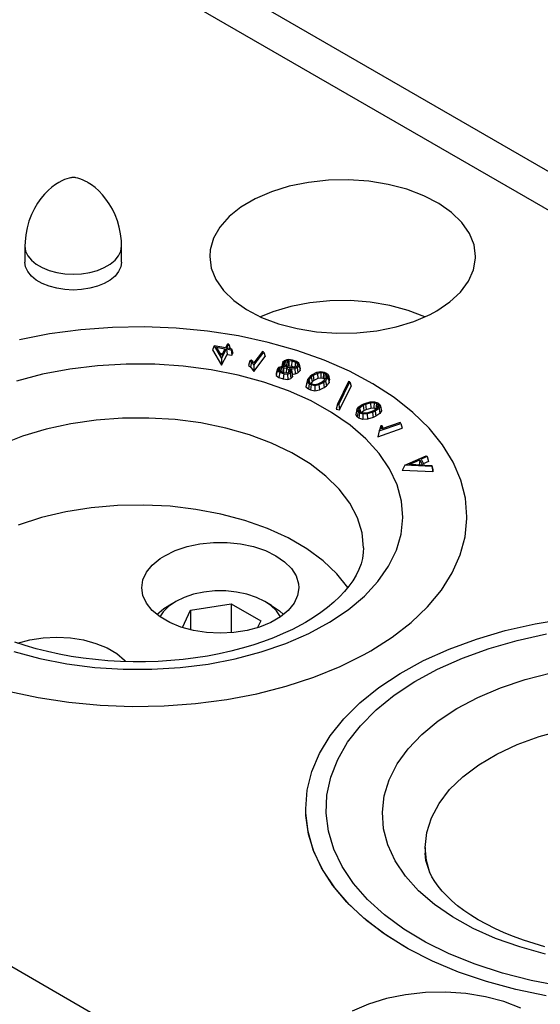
# Model space of a CAD drawing. Header units: inches. Extents: x 3 to 351, y 4 to 271.
# Tile 486 of 530: x 208.33 to 209.68, y 251.62 to 254.16. Entities that reach past the tile are written whole.
import ezdxf

# ---------------------------------------------------------------- set-up
doc = ezdxf.new("R2010")
doc.units = ezdxf.units.IN
doc.header["$LTSCALE"] = 0.5
doc.header["$MEASUREMENT"] = 0
doc.layers.add('DSS', color=7, linetype='Continuous')

msp = doc.modelspace()

# ---------------------------------------------------------------- linework, layer by layer
at = {"layer": 'DSS', "color": 9, "linetype": 'Continuous'}
for p, q in [((211.5549, 252.6991), (206.888, 255.3935)), ((209.0801, 251.2702), (204.4132, 253.9647)), ((208.4405, 253.7466), (208.4326, 253.7424)), ((208.4476, 253.7499), (208.4405, 253.7466)), ((208.4539, 253.7522), (208.4476, 253.7499)), ((208.4597, 253.7539), (208.4539, 253.7522)), ((208.4635, 253.7546), (208.4597, 253.7539)), ((208.4652, 253.7549), (208.4635, 253.7546)), ((208.4663, 253.7551), (208.4652, 253.7549)), ((208.4671, 253.7551), (208.4663, 253.7551)), ((208.4677, 253.7552), (208.4671, 253.7551)), ((208.4682, 253.7552), (208.4677, 253.7552)), ((208.4686, 253.7552), (208.4682, 253.7552)), ((208.4689, 253.7552), (208.4686, 253.7552)), ((208.4693, 253.7553), (208.4689, 253.7552)), ((208.4696, 253.7553), (208.4693, 253.7553)), ((208.4699, 253.7553), (208.4696, 253.7553)), ((208.4702, 253.7553), (208.4699, 253.7553)), ((208.4705, 253.7553), (208.4702, 253.7553)), ((208.4708, 253.7553), (208.4705, 253.7553)), ((208.4711, 253.7553), (208.4708, 253.7553)), ((208.4715, 253.7552), (208.4711, 253.7553)), ((208.4719, 253.7552), (208.4715, 253.7552)), ((208.4723, 253.7552), (208.4719, 253.7552)), ((208.4728, 253.7552), (208.4723, 253.7552)), ((208.4735, 253.7551), (208.4728, 253.7552)), ((208.4748, 253.755), (208.4735, 253.7551)), ((208.4773, 253.7546), (208.4748, 253.755)), ((208.4821, 253.7535), (208.4773, 253.7546)), ((208.4875, 253.7518), (208.4821, 253.7535)), ((208.4937, 253.7494), (208.4875, 253.7518)), ((208.5009, 253.7461), (208.4937, 253.7494)), ((208.4055, 253.7218), (208.396, 253.7122)), ((208.4149, 253.73), (208.4055, 253.7218)), ((208.424, 253.7369), (208.4149, 253.73)), ((208.4326, 253.7424), (208.424, 253.7369)), ((208.5068, 253.7429), (208.5009, 253.7461)), ((208.5088, 253.7417), (208.5068, 253.7429)), ((208.5175, 253.7361), (208.5088, 253.7417)), ((208.5267, 253.7291), (208.5175, 253.7361)), ((208.5361, 253.7207), (208.5267, 253.7291)), ((208.3867, 253.7012), (208.378, 253.6889)), ((208.396, 253.7122), (208.3867, 253.7012)), ((208.5456, 253.7109), (208.5361, 253.7207)), ((208.5547, 253.6997), (208.5456, 253.7109)), ((208.5634, 253.6873), (208.5547, 253.6997)), ((208.37, 253.6756), (208.3621, 253.6595)), ((208.378, 253.6889), (208.37, 253.6756)), ((208.5714, 253.6736), (208.5634, 253.6873)), ((208.5785, 253.6589), (208.5714, 253.6736)), ((208.3621, 253.6595), (208.3557, 253.6425)), ((208.5845, 253.6432), (208.5785, 253.6589)), ((208.3507, 253.625), (208.3473, 253.607)), ((208.3557, 253.6425), (208.3507, 253.625)), ((208.5892, 253.6268), (208.5845, 253.6432)), ((208.5927, 253.6096), (208.5892, 253.6268)), ((208.3473, 253.607), (208.3455, 253.5889)), ((208.5947, 253.592), (208.5927, 253.6096)), ((208.3455, 253.5889), (208.3452, 253.5774)), ((208.3452, 253.5774), (208.3452, 253.5366)), ((208.5952, 253.5774), (208.5947, 253.592)), ((208.5952, 253.5366), (208.5952, 253.5774)), ((208.5714, 253.3675), (208.4896, 253.3615)), ((208.6538, 253.369), (208.5714, 253.3675)), ((208.736, 253.3658), (208.6538, 253.369)), ((208.8174, 253.358), (208.736, 253.3658)), ((208.4092, 253.3509), (208.331, 253.3359)), ((208.4896, 253.3615), (208.4092, 253.3509)), ((208.897, 253.3457), (208.8174, 253.358)), ((208.9742, 253.3291), (208.897, 253.3457)), ((208.8345, 253.3198), (208.8304, 253.3098)), ((208.8345, 253.3198), (208.8536, 253.2874)), ((208.8636, 253.3147), (208.8345, 253.3198)), ((208.8407, 253.3163), (208.8625, 253.3125)), ((208.8533, 253.2949), (208.8407, 253.3163)), ((208.8688, 253.3247), (208.8636, 253.3147)), ((208.8674, 253.3141), (208.8726, 253.324)), ((208.8792, 253.312), (208.8674, 253.3141)), ((208.8726, 253.324), (208.8688, 253.3247)), ((208.8726, 253.324), (208.8759, 253.3128)), ((209.0483, 253.3082), (208.9742, 253.3291)), ((208.8304, 253.3098), (208.8537, 253.2702)), ((208.8498, 253.3009), (208.8559, 253.2998)), ((208.8625, 253.3125), (208.8533, 253.2949)), ((208.8536, 253.2874), (208.8663, 253.3119)), ((208.8537, 253.2702), (208.868, 253.2977)), ((208.8663, 253.3119), (208.868, 253.2977)), ((208.8663, 253.3119), (208.8781, 253.3098)), ((208.868, 253.2977), (208.8798, 253.2957)), ((208.8758, 253.3126), (208.8759, 253.3128)), ((208.8781, 253.3098), (208.8792, 253.312)), ((208.8781, 253.3098), (208.8798, 253.2957)), ((208.8792, 253.312), (208.8825, 253.3008)), ((208.8798, 253.2957), (208.8825, 253.3008)), ((208.9368, 253.2536), (208.9666, 253.2926)), ((208.937, 253.2699), (208.9631, 253.3041)), ((208.9595, 253.305), (208.9372, 253.2759)), ((208.9631, 253.3041), (208.9595, 253.305)), ((208.9631, 253.3041), (208.9666, 253.2926)), ((209.1185, 253.2832), (209.0483, 253.3082)), ((208.5333, 253.2687), (208.461, 253.2599)), ((208.6069, 253.273), (208.5333, 253.2687)), ((208.6809, 253.2726), (208.6069, 253.273)), ((208.7544, 253.2677), (208.6809, 253.2726)), ((208.8265, 253.2581), (208.7544, 253.2677)), ((208.8536, 253.2874), (208.8537, 253.2702)), ((208.9271, 253.2815), (208.9234, 253.2694)), ((208.9234, 253.2694), (208.9287, 253.2658)), ((208.9302, 253.2829), (208.9271, 253.2815)), ((208.9271, 253.2815), (208.931, 253.2788)), ((208.931, 253.2788), (208.9287, 253.2658)), ((208.9287, 253.2658), (208.9368, 253.2536)), ((208.9345, 253.28), (208.9302, 253.2829)), ((208.931, 253.2788), (208.937, 253.2699)), ((208.9372, 253.2759), (208.9345, 253.28)), ((208.937, 253.2699), (208.9368, 253.2536)), ((209.0012, 253.2638), (208.9978, 253.2605)), ((209.0075, 253.2661), (209.0012, 253.2638)), ((209.0041, 253.2622), (209.0086, 253.2638)), ((209.0148, 253.2659), (209.0075, 253.2661)), ((209.0086, 253.2638), (209.0141, 253.2636)), ((209.0086, 253.2638), (209.0091, 253.2525)), ((209.0115, 253.277), (209.0091, 253.2661)), ((209.0109, 253.2728), (209.0095, 253.2661)), ((209.0115, 253.277), (209.0109, 253.2728)), ((209.0109, 253.2728), (209.0131, 253.2679)), ((209.0164, 253.2817), (209.0115, 253.277)), ((209.0131, 253.2679), (209.0127, 253.266)), ((209.0131, 253.2679), (209.0165, 253.2656)), ((209.0141, 253.2636), (209.0136, 253.251)), ((209.0141, 253.2636), (209.0218, 253.2623)), ((209.0165, 253.2656), (209.0148, 253.2659)), ((209.0149, 253.273), (209.0153, 253.2763)), ((209.0167, 253.2689), (209.0149, 253.273)), ((209.0153, 253.2763), (209.0193, 253.2801)), ((209.0153, 253.2763), (209.0169, 253.2688)), ((209.0224, 253.2839), (209.0164, 253.2817)), ((209.0222, 253.2652), (209.0167, 253.2689)), ((209.0193, 253.2801), (209.0239, 253.2818)), ((209.0193, 253.2801), (209.0212, 253.2667)), ((209.0207, 253.2662), (209.0212, 253.2667)), ((209.0212, 253.2667), (209.025, 253.2681)), ((209.0239, 253.2643), (209.0222, 253.2652)), ((209.0271, 253.2846), (209.0224, 253.2839)), ((209.0239, 253.2818), (209.0271, 253.2822)), ((209.0239, 253.2818), (209.025, 253.2681)), ((209.0262, 253.2639), (209.0239, 253.2643)), ((209.025, 253.2681), (209.0271, 253.2684)), ((209.0345, 253.2628), (209.0262, 253.2639)), ((209.0367, 253.2834), (209.0271, 253.2846)), ((209.0271, 253.2822), (209.0352, 253.2812)), ((209.0271, 253.2822), (209.0271, 253.2684)), ((209.0271, 253.2684), (209.0342, 253.2675)), ((209.0352, 253.2812), (209.0342, 253.2675)), ((209.0342, 253.2675), (209.0427, 253.2646)), ((209.0415, 253.2639), (209.0345, 253.2628)), ((209.0352, 253.2812), (209.0444, 253.278)), ((209.047, 253.2798), (209.0367, 253.2834)), ((209.0463, 253.2656), (209.0415, 253.2639)), ((209.0444, 253.278), (209.0427, 253.2646)), ((209.0427, 253.2646), (209.043, 253.2644)), ((209.0431, 253.2617), (209.0492, 253.264)), ((209.0444, 253.278), (209.0498, 253.2744)), ((209.0502, 253.2694), (209.0463, 253.2656)), ((209.0534, 253.2755), (209.047, 253.2798)), ((209.0498, 253.2744), (209.0486, 253.2678)), ((209.0492, 253.264), (209.0541, 253.2687)), ((209.0492, 253.264), (209.0512, 253.2506)), ((209.0498, 253.2744), (209.0506, 253.2726)), ((209.0506, 253.2726), (209.0498, 253.269)), ((209.0506, 253.2726), (209.0502, 253.2694)), ((209.0546, 253.2728), (209.0534, 253.2755)), ((209.0541, 253.2687), (209.0546, 253.2728)), ((209.0541, 253.2687), (209.0567, 253.256)), ((209.0546, 253.2728), (209.0572, 253.2607)), ((209.1841, 253.2544), (209.1185, 253.2832)), ((208.3907, 253.2467), (208.3233, 253.2291)), ((208.461, 253.2599), (208.3907, 253.2467)), ((208.8964, 253.2442), (208.8265, 253.2581)), ((208.9633, 253.226), (208.8964, 253.2442)), ((208.9972, 253.2561), (208.9945, 253.2434)), ((208.9952, 253.2488), (208.9945, 253.2434)), ((208.9945, 253.2434), (209.0021, 253.2382)), ((208.9978, 253.2605), (208.9952, 253.2488)), ((208.9978, 253.2605), (208.9972, 253.2561)), ((208.9972, 253.2561), (209.0039, 253.2517)), ((209.0013, 253.2569), (209.0016, 253.2598)), ((209.0064, 253.2534), (209.0013, 253.2569)), ((209.0016, 253.2598), (209.0041, 253.2622)), ((209.0016, 253.2598), (209.0024, 253.2562)), ((209.0039, 253.2517), (209.0021, 253.2382)), ((209.0021, 253.2382), (209.0132, 253.2344)), ((209.0039, 253.2517), (209.0142, 253.2481)), ((209.0041, 253.2622), (209.0053, 253.2542)), ((209.0157, 253.2503), (209.0064, 253.2534)), ((209.0142, 253.2481), (209.0132, 253.2344)), ((209.0142, 253.2481), (209.0242, 253.2469)), ((209.0234, 253.2493), (209.0157, 253.2503)), ((209.0218, 253.2623), (209.0205, 253.2496)), ((209.0218, 253.2623), (209.0276, 253.2589)), ((209.0278, 253.2509), (209.0234, 253.2493)), ((209.0242, 253.2469), (209.0307, 253.2492)), ((209.0242, 253.2469), (209.0246, 253.233)), ((209.0276, 253.2589), (209.0262, 253.2503)), ((209.0276, 253.2589), (209.0306, 253.2563)), ((209.0302, 253.2532), (209.0278, 253.2509)), ((209.0293, 253.2611), (209.0346, 253.2605)), ((209.0307, 253.2604), (209.0293, 253.2611)), ((209.0306, 253.2563), (209.0299, 253.2529)), ((209.0306, 253.2563), (209.0302, 253.2532)), ((209.0346, 253.2569), (209.0307, 253.2604)), ((209.0307, 253.2492), (209.034, 253.2525)), ((209.0307, 253.2492), (209.0326, 253.2359)), ((209.0326, 253.2359), (209.0366, 253.2398)), ((209.034, 253.2525), (209.0346, 253.2569)), ((209.034, 253.2525), (209.0366, 253.2398)), ((209.0346, 253.2605), (209.0431, 253.2617)), ((209.0346, 253.2605), (209.0346, 253.2569)), ((209.0346, 253.2569), (209.0373, 253.245)), ((209.0366, 253.2398), (209.0373, 253.245)), ((209.0369, 253.247), (209.0442, 253.2481)), ((209.0431, 253.2617), (209.0442, 253.2481)), ((209.0442, 253.2481), (209.0512, 253.2506)), ((209.0512, 253.2506), (209.0567, 253.256)), ((209.0567, 253.256), (209.0572, 253.2607)), ((209.0823, 253.2412), (209.0755, 253.2333)), ((209.0856, 253.24), (209.0793, 253.2327)), ((209.0877, 253.2452), (209.0823, 253.2412)), ((209.0906, 253.2437), (209.0856, 253.24)), ((209.0856, 253.24), (209.0879, 253.2269)), ((209.0992, 253.2509), (209.0877, 253.2452)), ((209.1012, 253.2489), (209.0906, 253.2437)), ((209.0906, 253.2437), (209.0925, 253.2304)), ((209.11, 253.253), (209.0992, 253.2509)), ((209.11, 253.2506), (209.1012, 253.2489)), ((209.1012, 253.2489), (209.1025, 253.2353)), ((209.11, 253.2506), (209.1099, 253.2367)), ((209.1194, 253.2511), (209.11, 253.253)), ((209.1175, 253.2491), (209.11, 253.2506)), ((209.1175, 253.2491), (209.1163, 253.2355)), ((209.1216, 253.2473), (209.1175, 253.2491)), ((209.1191, 253.2309), (209.1254, 253.2381)), ((209.1245, 253.2489), (209.1194, 253.2511)), ((209.1216, 253.2473), (209.1196, 253.234)), ((209.126, 253.2434), (209.1216, 253.2473)), ((209.1224, 253.2297), (209.1292, 253.2375)), ((209.13, 253.244), (209.1245, 253.2489)), ((209.126, 253.2434), (209.1247, 253.2373)), ((209.1254, 253.2381), (209.126, 253.2434)), ((209.1292, 253.2375), (209.13, 253.244)), ((209.1292, 253.2375), (209.1318, 253.2248)), ((209.13, 253.244), (209.1327, 253.2322)), ((209.2447, 253.2221), (209.1841, 253.2544)), ((209.0263, 253.2037), (208.9633, 253.226)), ((209.0132, 253.2344), (209.0246, 253.233)), ((209.0246, 253.233), (209.0326, 253.2359)), ((209.0746, 253.2268), (209.0719, 253.2141)), ((209.0729, 253.2215), (209.0719, 253.2141)), ((209.0719, 253.2141), (209.0783, 253.2087)), ((209.0755, 253.2333), (209.0729, 253.2215)), ((209.0755, 253.2333), (209.0746, 253.2268)), ((209.0746, 253.2268), (209.0802, 253.222)), ((209.0802, 253.222), (209.0783, 253.2087)), ((209.0793, 253.2327), (209.0787, 253.2274)), ((209.0787, 253.2274), (209.0832, 253.2235)), ((209.0793, 253.2327), (209.0808, 253.2256)), ((209.0802, 253.222), (209.0852, 253.2197)), ((209.0832, 253.2235), (209.0871, 253.2217)), ((209.0852, 253.2197), (209.0839, 253.2061)), ((209.0879, 253.2269), (209.0845, 253.2229)), ((209.0852, 253.2197), (209.0947, 253.2178)), ((209.0871, 253.2217), (209.0947, 253.2202)), ((209.0925, 253.2304), (209.0879, 253.2269)), ((209.1025, 253.2353), (209.0925, 253.2304)), ((209.0947, 253.2202), (209.1035, 253.2219)), ((209.0947, 253.2178), (209.1055, 253.2199)), ((209.0947, 253.2178), (209.0947, 253.2039)), ((209.1099, 253.2367), (209.1025, 253.2353)), ((209.1035, 253.2219), (209.114, 253.2272)), ((209.1055, 253.2199), (209.1169, 253.2256)), ((209.1055, 253.2199), (209.1068, 253.2063)), ((209.1068, 253.2063), (209.1188, 253.2123)), ((209.1163, 253.2355), (209.1099, 253.2367)), ((209.114, 253.2272), (209.1191, 253.2309)), ((209.1196, 253.234), (209.1163, 253.2355)), ((209.1169, 253.2256), (209.1224, 253.2297)), ((209.1169, 253.2256), (209.1188, 253.2123)), ((209.1188, 253.2123), (209.1247, 253.2166)), ((209.1208, 253.2329), (209.1196, 253.234)), ((209.1224, 253.2297), (209.1247, 253.2166)), ((209.1247, 253.2166), (209.1318, 253.2248)), ((209.1318, 253.2248), (209.1327, 253.2322)), ((209.1814, 253.2275), (209.1531, 253.1693)), ((209.1569, 253.1686), (209.1851, 253.2269)), ((209.1588, 253.1545), (209.1884, 253.2157)), ((209.1851, 253.2269), (209.1814, 253.2275)), ((209.1851, 253.2269), (209.1884, 253.2157)), ((209.2995, 253.1866), (209.2447, 253.2221)), ((209.0849, 253.1776), (209.0263, 253.2037)), ((209.0783, 253.2087), (209.0839, 253.2061)), ((209.0839, 253.2061), (209.0947, 253.2039)), ((209.0947, 253.2039), (209.1068, 253.2063)), ((209.3481, 253.1481), (209.2995, 253.1866)), ((209.1382, 253.148), (209.0849, 253.1776)), ((209.1531, 253.1693), (209.1499, 253.1559)), ((209.1531, 253.1693), (209.1569, 253.1686)), ((209.1569, 253.1686), (209.1588, 253.1545)), ((209.2034, 253.1551), (209.207, 253.1614)), ((209.207, 253.1614), (209.2169, 253.168)), ((209.2105, 253.1602), (209.2196, 253.1663)), ((209.2169, 253.168), (209.224, 253.1712)), ((209.2196, 253.1663), (209.2261, 253.1693)), ((209.2196, 253.1663), (209.2214, 253.153)), ((209.224, 253.1712), (209.2375, 253.1751)), ((209.2261, 253.1693), (209.2386, 253.1729)), ((209.2261, 253.1693), (209.2275, 253.1557)), ((209.2375, 253.1751), (209.2488, 253.1756)), ((209.2386, 253.1729), (209.2478, 253.1733)), ((209.2386, 253.1729), (209.2393, 253.1591)), ((209.2478, 253.1733), (209.247, 253.1595)), ((209.2478, 253.1733), (209.2544, 253.1707)), ((209.2488, 253.1756), (209.2572, 253.1724)), ((209.2544, 253.1707), (209.2526, 253.1573)), ((209.2544, 253.1707), (209.2575, 253.1684)), ((209.2575, 253.1684), (209.2556, 253.1578)), ((209.2572, 253.1724), (209.261, 253.1695)), ((209.2603, 253.164), (209.2574, 253.159)), ((209.2575, 253.1684), (209.2603, 253.164)), ((209.2644, 253.164), (209.2609, 253.1578)), ((209.261, 253.1695), (209.2644, 253.164)), ((209.2644, 253.164), (209.2672, 253.1518)), ((209.1857, 253.1153), (209.1382, 253.148)), ((209.1499, 253.1559), (209.1588, 253.1545)), ((209.2034, 253.1551), (209.2006, 253.1429)), ((209.2044, 253.1367), (209.2006, 253.1429)), ((209.2068, 253.1497), (209.2034, 253.1551)), ((209.2068, 253.1497), (209.2044, 253.1367)), ((209.2088, 253.1334), (209.2044, 253.1367)), ((209.2106, 253.1468), (209.2068, 253.1497)), ((209.2076, 253.1552), (209.2105, 253.1602)), ((209.2103, 253.1508), (209.2076, 253.1552)), ((209.2106, 253.1468), (209.2088, 253.1334)), ((209.2134, 253.1485), (209.2103, 253.1508)), ((209.2105, 253.1602), (209.2125, 253.1491)), ((209.2191, 253.1436), (209.2106, 253.1468)), ((209.2201, 253.1459), (209.2134, 253.1485)), ((209.2143, 253.1481), (209.2214, 253.153)), ((209.2191, 253.1436), (209.2184, 253.1298)), ((209.2303, 253.1441), (209.2191, 253.1436)), ((209.2293, 253.1463), (209.2201, 253.1459)), ((209.2214, 253.153), (209.2275, 253.1557)), ((209.2275, 253.1557), (209.2393, 253.1591)), ((209.2418, 253.1499), (209.2293, 253.1463)), ((209.2439, 253.148), (209.2303, 253.1441)), ((209.2303, 253.1441), (209.231, 253.1303)), ((209.2393, 253.1591), (209.247, 253.1595)), ((209.2482, 253.1528), (209.2418, 253.1499)), ((209.2509, 253.1512), (209.2439, 253.148)), ((209.2439, 253.148), (209.2453, 253.1345)), ((209.2528, 253.1378), (209.2453, 253.1345)), ((209.247, 253.1595), (209.2526, 253.1573)), ((209.2574, 253.159), (209.2482, 253.1528)), ((209.2609, 253.1578), (209.2509, 253.1512)), ((209.2509, 253.1512), (209.2528, 253.1378)), ((209.2526, 253.1573), (209.2537, 253.1565)), ((209.2632, 253.1448), (209.2528, 253.1378)), ((209.2609, 253.1578), (209.2632, 253.1448)), ((209.2672, 253.1518), (209.2632, 253.1448)), ((209.39, 253.1072), (209.3481, 253.1481)), ((209.2268, 253.0798), (209.1857, 253.1153)), ((209.2184, 253.1298), (209.2088, 253.1334)), ((209.231, 253.1303), (209.2184, 253.1298)), ((209.2453, 253.1345), (209.231, 253.1303)), ((209.2614, 253.1004), (209.317, 253.1196)), ((209.2651, 253.1132), (209.2622, 253.1023)), ((209.269, 253.1134), (209.2651, 253.1132)), ((209.2651, 253.1132), (209.2655, 253.1097)), ((209.315, 253.1216), (209.2676, 253.1052)), ((209.2695, 253.1095), (209.269, 253.1134)), ((209.269, 253.1134), (209.2706, 253.1062)), ((209.317, 253.1196), (209.315, 253.1216)), ((209.317, 253.1196), (209.3206, 253.1069)), ((209.2573, 253.085), (209.3206, 253.1069)), ((209.2614, 253.1004), (209.2573, 253.085)), ((209.2655, 253.1097), (209.2614, 253.1004)), ((209.2622, 253.1023), (209.2622, 253.1022)), ((209.2676, 253.1052), (209.2695, 253.1095)), ((209.2695, 253.1095), (209.2702, 253.1061)), ((209.4249, 253.064), (209.39, 253.1072)), ((209.261, 253.0419), (209.2268, 253.0798)), ((209.4524, 253.0191), (209.4249, 253.064)), ((209.288, 253.0021), (209.261, 253.0419)), ((209.3278, 253.0111), (209.3827, 253.0356)), ((209.3851, 253.0338), (209.3692, 253.0267)), ((209.3827, 253.0356), (209.3851, 253.0338)), ((209.3851, 253.0338), (209.3888, 253.0213)), ((209.3278, 253.0111), (209.3207, 252.9977)), ((209.3969, 253.0083), (209.3278, 253.0111)), ((209.3384, 253.013), (209.3659, 253.0253)), ((209.373, 253.0116), (209.3384, 253.013)), ((209.3659, 253.0253), (209.3646, 253.0119)), ((209.3659, 253.0253), (209.373, 253.0116)), ((209.3692, 253.0267), (209.3772, 253.0114)), ((209.3888, 253.0213), (209.3752, 253.0152)), ((209.3772, 253.0114), (209.3972, 253.0106)), ((209.3972, 253.0106), (209.3969, 253.0083)), ((209.3969, 253.0083), (209.3994, 252.9945)), ((209.3972, 253.0106), (209.4, 252.9998)), ((209.4722, 252.9729), (209.4524, 253.0191)), ((209.3073, 252.9609), (209.288, 253.0021)), ((209.3994, 252.9945), (209.3207, 252.9977)), ((209.4, 252.9998), (209.3994, 252.9945)), ((209.3188, 252.9187), (209.3073, 252.9609)), ((209.4841, 252.9259), (209.4722, 252.9729)), ((208.5842, 252.907), (208.5167, 252.9011)), ((208.6524, 252.9084), (208.5842, 252.907)), ((208.7204, 252.9051), (208.6524, 252.9084)), ((209.3224, 252.8761), (209.3188, 252.9187)), ((209.4881, 252.8783), (209.4841, 252.9259)), ((208.4509, 252.8906), (208.3877, 252.8758)), ((208.5167, 252.9011), (208.4509, 252.8906)), ((208.7873, 252.8973), (208.7204, 252.9051)), ((208.8521, 252.885), (208.7873, 252.8973)), ((208.914, 252.8684), (208.8521, 252.885)), ((208.3877, 252.8758), (208.3279, 252.8568)), ((208.9721, 252.8477), (208.914, 252.8684)), ((209.318, 252.8335), (209.3224, 252.8761)), ((209.4833, 252.8263), (209.4881, 252.8738)), ((209.4881, 252.8738), (209.4881, 252.8783)), ((209.0256, 252.8233), (208.9721, 252.8477)), ((209.3057, 252.7914), (209.318, 252.8335)), ((208.7644, 252.8009), (208.7977, 252.8079)), ((208.7977, 252.8079), (208.8325, 252.8114)), ((208.8325, 252.8114), (208.868, 252.8114)), ((208.868, 252.8114), (208.9028, 252.8079)), ((208.9028, 252.8079), (208.9361, 252.8009)), ((209.0738, 252.7954), (209.0256, 252.8233)), ((209.4706, 252.7793), (209.4833, 252.8263)), ((208.7066, 252.7775), (208.7337, 252.7907)), ((208.7337, 252.7907), (208.7644, 252.8009)), ((208.9361, 252.8009), (208.9668, 252.7907)), ((208.9668, 252.7907), (208.9939, 252.7775)), ((209.1161, 252.7644), (209.0738, 252.7954)), ((209.2201, 252.7854), (209.2177, 252.7701)), ((209.2207, 252.7974), (209.2201, 252.7854)), ((209.2855, 252.7503), (209.3057, 252.7914)), ((209.4501, 252.7332), (209.4706, 252.7793)), ((208.6743, 252.7532), (208.6946, 252.77)), ((208.6946, 252.77), (208.7066, 252.7775)), ((208.9939, 252.7775), (209.0166, 252.7619)), ((209.0166, 252.7619), (209.0343, 252.7442)), ((209.1517, 252.7309), (209.1161, 252.7644)), ((209.2141, 252.7565), (209.2086, 252.7416)), ((209.2177, 252.7701), (209.2141, 252.7565)), ((208.6502, 252.715), (208.6594, 252.7347)), ((208.6594, 252.7347), (208.6743, 252.7532)), ((209.0343, 252.7442), (209.0465, 252.725)), ((209.1803, 252.6951), (209.1517, 252.7309)), ((209.2086, 252.7416), (209.2015, 252.7271)), ((209.2578, 252.7107), (209.2855, 252.7503)), ((209.4219, 252.6884), (209.4501, 252.7332)), ((208.6471, 252.6946), (208.6502, 252.715)), ((209.0465, 252.725), (209.0526, 252.7048)), ((209.0526, 252.7048), (209.0534, 252.6946)), ((209.1929, 252.7128), (209.1829, 252.6986)), ((209.2015, 252.7271), (209.1929, 252.7128)), ((209.2228, 252.673), (209.2578, 252.7107)), ((208.6502, 252.6742), (208.6471, 252.6946)), ((209.0534, 252.6946), (209.0503, 252.6742)), ((209.1714, 252.6846), (209.1583, 252.6707)), ((209.1829, 252.6986), (209.1714, 252.6846)), ((209.3864, 252.6455), (209.4219, 252.6884)), ((208.6594, 252.6545), (208.6502, 252.6742)), ((208.6743, 252.636), (208.6594, 252.6545)), ((209.0411, 252.6545), (209.0262, 252.636)), ((209.0503, 252.6742), (209.0411, 252.6545)), ((209.1438, 252.657), (209.1277, 252.6435)), ((209.1583, 252.6707), (209.1438, 252.657)), ((209.181, 252.6378), (209.2228, 252.673)), ((208.6946, 252.6192), (208.6743, 252.636)), ((209.0262, 252.636), (209.0059, 252.6192)), ((209.1102, 252.6304), (209.0912, 252.6175)), ((209.1277, 252.6435), (209.1102, 252.6304)), ((209.1329, 252.6054), (209.181, 252.6378)), ((209.3438, 252.6047), (209.3864, 252.6455)), ((208.7197, 252.6048), (208.6946, 252.6192)), ((208.7487, 252.593), (208.7197, 252.6048)), ((208.9808, 252.6048), (208.9518, 252.593)), ((209.0059, 252.6192), (208.9808, 252.6048)), ((209.0706, 252.605), (209.0593, 252.5987)), ((209.0912, 252.6175), (209.0706, 252.605)), ((209.079, 252.5761), (209.1329, 252.6054)), ((209.2946, 252.5666), (209.3438, 252.6047)), ((209.5869, 252.5837), (209.6647, 252.6014)), ((209.6647, 252.6014), (209.7451, 252.6147)), ((208.7808, 252.5844), (208.7487, 252.593)), ((208.815, 252.5791), (208.7808, 252.5844)), ((208.8502, 252.5773), (208.815, 252.5791)), ((208.8855, 252.5791), (208.8502, 252.5773)), ((208.9197, 252.5844), (208.8855, 252.5791)), ((208.9518, 252.593), (208.9197, 252.5844)), ((209.0131, 252.5759), (208.9881, 252.5654)), ((209.0368, 252.587), (209.0131, 252.5759)), ((209.0199, 252.5504), (209.079, 252.5761)), ((209.0593, 252.5987), (209.0368, 252.587)), ((209.5123, 252.5617), (209.5869, 252.5837)), ((208.3463, 252.545), (208.3188, 252.554)), ((208.3259, 252.5517), (208.3581, 252.5602)), ((208.3581, 252.5602), (208.3924, 252.5653)), ((208.3924, 252.5653), (208.4277, 252.5669)), ((208.4277, 252.5669), (208.4629, 252.565)), ((208.4629, 252.565), (208.497, 252.5595)), ((208.497, 252.5595), (208.529, 252.5507)), ((208.529, 252.5507), (208.5578, 252.5389)), ((208.9619, 252.5556), (208.9347, 252.5465)), ((208.9564, 252.5286), (209.0199, 252.5504)), ((208.9881, 252.5654), (208.9619, 252.5556)), ((209.2392, 252.5313), (209.2946, 252.5666)), ((209.4418, 252.5358), (209.5123, 252.5617)), ((209.545, 252.5376), (209.6177, 252.5584)), ((209.6177, 252.5584), (209.6935, 252.575)), ((208.3164, 252.5296), (208.3835, 252.5116)), ((208.3747, 252.5368), (208.3463, 252.545)), ((208.4039, 252.5294), (208.3747, 252.5368)), ((208.434, 252.5229), (208.4039, 252.5294)), ((208.5578, 252.5389), (208.5827, 252.5243)), ((208.8775, 252.5306), (208.8476, 252.5239)), ((208.9065, 252.5381), (208.8775, 252.5306)), ((208.8892, 252.5108), (208.9564, 252.5286)), ((208.9347, 252.5465), (208.9065, 252.5381)), ((209.2223, 252.5219), (209.2392, 252.5313)), ((209.3758, 252.5061), (209.4418, 252.5358)), ((209.4762, 252.5128), (209.545, 252.5376)), ((208.3835, 252.5116), (208.4535, 252.4979)), ((208.4647, 252.5172), (208.434, 252.5229)), ((208.496, 252.5125), (208.4647, 252.5172)), ((208.5277, 252.5087), (208.496, 252.5125)), ((208.5598, 252.5058), (208.5277, 252.5087)), ((208.5922, 252.504), (208.5598, 252.5058)), ((208.5827, 252.5243), (208.6027, 252.5075)), ((208.6248, 252.5031), (208.5922, 252.504)), ((208.6027, 252.5075), (208.6063, 252.5036)), ((208.6573, 252.5032), (208.6248, 252.5031)), ((208.6898, 252.5042), (208.6573, 252.5032)), ((208.7222, 252.5063), (208.6898, 252.5042)), ((208.7542, 252.5093), (208.7222, 252.5063)), ((208.7859, 252.5133), (208.7542, 252.5093)), ((208.817, 252.5181), (208.7859, 252.5133)), ((208.8476, 252.5239), (208.817, 252.5181)), ((208.819, 252.4973), (208.8892, 252.5108)), ((209.1598, 252.4909), (209.2223, 252.5219)), ((209.3151, 252.4729), (209.3758, 252.5061)), ((209.4121, 252.4842), (209.4762, 252.5128)), ((208.4535, 252.4979), (208.5257, 252.4886)), ((208.5257, 252.4886), (208.5992, 252.4839)), ((208.5992, 252.4839), (208.6732, 252.4837)), ((208.6732, 252.4837), (208.7467, 252.4882)), ((208.7467, 252.4882), (208.819, 252.4973)), ((209.0923, 252.4635), (209.1598, 252.4909)), ((209.3531, 252.4521), (209.4121, 252.4842)), ((209.0206, 252.4401), (209.0923, 252.4635)), ((209.2601, 252.4365), (209.3151, 252.4729)), ((209.2998, 252.4167), (209.3531, 252.4521)), ((208.302, 252.4276), (208.3792, 252.4109)), ((208.9452, 252.4207), (209.0206, 252.4401)), ((209.2114, 252.3973), (209.2601, 252.4365)), ((208.3792, 252.4109), (208.4589, 252.3986)), ((208.4589, 252.3986), (208.5402, 252.3908)), ((208.7866, 252.3951), (208.867, 252.4057)), ((208.867, 252.4057), (208.9452, 252.4207)), ((209.1694, 252.3555), (209.2114, 252.3973)), ((209.2529, 252.3786), (209.2998, 252.4167)), ((208.5402, 252.3908), (208.6225, 252.3877)), ((208.6225, 252.3877), (208.7049, 252.3891)), ((208.7049, 252.3891), (208.7866, 252.3951)), ((209.2127, 252.3379), (209.2529, 252.3786)), ((209.1345, 252.3116), (209.1694, 252.3555)), ((209.1796, 252.2951), (209.2127, 252.3379)), ((209.6746, 252.3096), (209.7354, 252.3262)), ((209.107, 252.266), (209.1345, 252.3116)), ((209.6176, 252.289), (209.6746, 252.3096)), ((209.154, 252.2507), (209.1796, 252.2951)), ((209.5653, 252.2646), (209.6176, 252.289)), ((209.0872, 252.2191), (209.107, 252.266)), ((209.1361, 252.2051), (209.154, 252.2507)), ((209.5183, 252.2368), (209.5653, 252.2646)), ((209.0753, 252.1713), (209.0872, 252.2191)), ((209.4774, 252.206), (209.5183, 252.2368)), ((209.126, 252.1586), (209.1361, 252.2051)), ((209.4431, 252.1726), (209.4774, 252.206)), ((209.0713, 252.1231), (209.0753, 252.1713)), ((209.4159, 252.1371), (209.4431, 252.1726)), ((209.1239, 252.1118), (209.126, 252.1586)), ((209.0714, 252.1128), (209.0713, 252.1231)), ((209.3962, 252.0999), (209.4159, 252.1371)), ((209.0771, 252.0646), (209.0714, 252.1128)), ((209.1299, 252.0651), (209.1239, 252.1118)), ((209.3843, 252.0617), (209.3962, 252.0999)), ((209.0908, 252.0169), (209.0771, 252.0646)), ((209.1437, 252.019), (209.1299, 252.0651)), ((209.3803, 252.023), (209.3843, 252.0617)), ((209.1122, 251.9703), (209.0908, 252.0169)), ((209.1654, 251.9739), (209.1437, 252.019)), ((209.3803, 252.023), (209.3803, 252.0078)), ((209.3832, 251.9895), (209.3803, 252.023)), ((209.382, 251.9892), (209.3803, 252.0081)), ((209.1413, 251.925), (209.1122, 251.9703)), ((209.1946, 251.9302), (209.1654, 251.9739)), ((209.392, 251.9579), (209.382, 251.9892)), ((209.3916, 251.9578), (209.3832, 251.9895)), ((209.3974, 251.9472), (209.392, 251.9579)), ((209.4048, 251.9351), (209.3974, 251.9472)), ((209.1778, 251.8815), (209.1413, 251.925)), ((209.2312, 251.8884), (209.1946, 251.9302)), ((209.4135, 251.9228), (209.4048, 251.9351)), ((209.4238, 251.9103), (209.4135, 251.9228)), ((209.2747, 251.8489), (209.2312, 251.8884)), ((209.4356, 251.8977), (209.4238, 251.9103)), ((209.4489, 251.8851), (209.4356, 251.8977)), ((209.2212, 251.8403), (209.1778, 251.8815)), ((209.4637, 251.8725), (209.4489, 251.8851)), ((209.4801, 251.86), (209.4637, 251.8725)), ((209.2713, 251.8016), (209.2212, 251.8403)), ((209.3247, 251.812), (209.2747, 251.8489)), ((209.498, 251.8478), (209.4801, 251.86)), ((209.5174, 251.8359), (209.498, 251.8478)), ((209.3808, 251.7782), (209.3247, 251.812)), ((209.5382, 251.8243), (209.5174, 251.8359)), ((209.5604, 251.8132), (209.5382, 251.8243)), ((209.5839, 251.8026), (209.5604, 251.8132)), ((209.3275, 251.7659), (209.2713, 251.8016)), ((209.6086, 251.7925), (209.5839, 251.8026)), ((209.6345, 251.7831), (209.6086, 251.7925)), ((209.3361, 251.761), (209.3275, 251.7659)), ((209.3988, 251.729), (209.3361, 251.761)), ((209.4423, 251.7477), (209.3808, 251.7782)), ((209.6615, 251.7744), (209.6345, 251.7831)), ((209.6895, 251.7665), (209.6615, 251.7744)), ((209.5088, 251.7209), (209.4423, 251.7477)), ((209.4665, 251.7006), (209.3988, 251.729)), ((209.5795, 251.698), (209.5088, 251.7209)), ((209.5385, 251.6761), (209.4665, 251.7006)), ((209.6538, 251.6792), (209.5795, 251.698)), ((209.6143, 251.6557), (209.5385, 251.6761)), ((209.7309, 251.6647), (209.6538, 251.6792)), ((209.6931, 251.6395), (209.6143, 251.6557))]:
    msp.add_line(p, q, dxfattribs=at)
at = {"layer": 'DSS', "color": 190, "linetype": 'Continuous'}
for p, q in [((211.5337, 252.6109), (206.8668, 255.3053)), ((209.1297, 253.7482), (209.0782, 253.7427)), ((209.1821, 253.7492), (209.1297, 253.7482)), ((209.2341, 253.7455), (209.1821, 253.7492)), ((209.0287, 253.7327), (208.9825, 253.7185)), ((209.0782, 253.7427), (209.0287, 253.7327)), ((209.2846, 253.7373), (209.2341, 253.7455)), ((209.3323, 253.7248), (209.2846, 253.7373)), ((209.3761, 253.7083), (209.3323, 253.7248)), ((208.9405, 253.7004), (208.9038, 253.6788)), ((208.9825, 253.7185), (208.9405, 253.7004)), ((209.4151, 253.688), (209.3761, 253.7083)), ((208.9038, 253.6788), (208.8732, 253.6542)), ((209.4484, 253.6647), (209.4151, 253.688)), ((208.8732, 253.6542), (208.8494, 253.6273)), ((209.475, 253.6386), (209.4484, 253.6647)), ((208.8494, 253.6273), (208.833, 253.5985)), ((209.4945, 253.6105), (209.475, 253.6386)), ((208.833, 253.5985), (208.8243, 253.5687)), ((209.5064, 253.5811), (209.4945, 253.6105)), ((208.8243, 253.5687), (208.8229, 253.5509)), ((209.5104, 253.5509), (209.5064, 253.5811)), ((208.8229, 253.5509), (208.8269, 253.5207)), ((209.5052, 253.5163), (209.5103, 253.5464)), ((209.5103, 253.5464), (209.5104, 253.5509)), ((208.3471, 253.5241), (208.3452, 253.5366)), ((208.3527, 253.5119), (208.3471, 253.5241)), ((208.5933, 253.5241), (208.5876, 253.5119)), ((208.5952, 253.5366), (208.5933, 253.5241)), ((208.8269, 253.5207), (208.8388, 253.4913)), ((208.3619, 253.5005), (208.3527, 253.5119)), ((208.3744, 253.4902), (208.3619, 253.5005)), ((208.5784, 253.5005), (208.5659, 253.4902)), ((208.5876, 253.5119), (208.5784, 253.5005)), ((209.4921, 253.487), (209.5052, 253.5163)), ((208.3898, 253.4813), (208.3744, 253.4902)), ((208.4077, 253.4741), (208.3898, 253.4813)), ((208.4274, 253.4688), (208.4077, 253.4741)), ((208.4485, 253.4655), (208.4274, 253.4688)), ((208.5129, 253.4688), (208.4919, 253.4655)), ((208.5327, 253.4741), (208.5129, 253.4688)), ((208.5505, 253.4813), (208.5327, 253.4741)), ((208.5659, 253.4902), (208.5505, 253.4813)), ((208.8388, 253.4913), (208.8583, 253.4632)), ((209.4715, 253.4592), (209.4921, 253.487)), ((208.4702, 253.4644), (208.4485, 253.4655)), ((208.4919, 253.4655), (208.4702, 253.4644)), ((208.8583, 253.4632), (208.885, 253.4371)), ((209.4439, 253.4335), (209.4715, 253.4592)), ((208.885, 253.4371), (208.9182, 253.4138)), ((209.0324, 253.4217), (208.9859, 253.4078)), ((209.0821, 253.4314), (209.0324, 253.4217)), ((209.1337, 253.4365), (209.0821, 253.4314)), ((209.1861, 253.4371), (209.1337, 253.4365)), ((209.238, 253.4331), (209.1861, 253.4371)), ((209.2883, 253.4246), (209.238, 253.4331)), ((209.3358, 253.4118), (209.2883, 253.4246)), ((209.4097, 253.4106), (209.4439, 253.4335)), ((208.9182, 253.4138), (208.9572, 253.3935)), ((208.9859, 253.4078), (208.9541, 253.3949)), ((208.9572, 253.3935), (209.0011, 253.377)), ((209.3793, 253.3949), (209.3358, 253.4118)), ((209.3509, 253.3833), (209.3928, 253.4014)), ((209.3928, 253.4014), (209.4097, 253.4106)), ((208.5714, 253.3675), (208.4896, 253.3615)), ((208.6538, 253.369), (208.5714, 253.3675)), ((208.736, 253.3658), (208.6538, 253.369)), ((208.8174, 253.358), (208.736, 253.3658)), ((209.0011, 253.377), (209.0488, 253.3645)), ((209.0488, 253.3645), (209.0992, 253.3563)), ((209.2551, 253.3591), (209.3046, 253.3691)), ((209.3046, 253.3691), (209.3509, 253.3833)), ((208.4092, 253.3509), (208.331, 253.3359)), ((208.4896, 253.3615), (208.4092, 253.3509)), ((208.897, 253.3457), (208.8174, 253.358)), ((208.9742, 253.3291), (208.897, 253.3457)), ((209.0992, 253.3563), (209.1513, 253.3526)), ((209.1513, 253.3526), (209.2036, 253.3536)), ((209.2036, 253.3536), (209.2551, 253.3591)), ((209.0483, 253.3082), (208.9742, 253.3291)), ((209.1185, 253.2832), (209.0483, 253.3082)), ((209.1841, 253.2544), (209.1185, 253.2832)), ((209.2447, 253.2221), (209.1841, 253.2544)), ((209.2995, 253.1866), (209.2447, 253.2221)), ((209.3481, 253.1481), (209.2995, 253.1866)), ((209.39, 253.1072), (209.3481, 253.1481)), ((209.4249, 253.064), (209.39, 253.1072)), ((209.4524, 253.0191), (209.4249, 253.064)), ((209.4722, 252.9729), (209.4524, 253.0191)), ((209.4841, 252.9259), (209.4722, 252.9729)), ((209.4881, 252.8783), (209.4841, 252.9259)), ((209.4833, 252.8263), (209.4881, 252.8738)), ((209.4881, 252.8738), (209.4881, 252.8783)), ((209.4706, 252.7793), (209.4833, 252.8263)), ((209.4501, 252.7332), (209.4706, 252.7793)), ((209.4219, 252.6884), (209.4501, 252.7332)), ((209.3864, 252.6455), (209.4219, 252.6884)), ((209.3438, 252.6047), (209.3864, 252.6455)), ((209.2946, 252.5666), (209.3438, 252.6047)), ((209.5869, 252.5837), (209.6647, 252.6014)), ((209.6647, 252.6014), (209.7451, 252.6147)), ((209.5123, 252.5617), (209.5869, 252.5837)), ((209.2392, 252.5313), (209.2946, 252.5666)), ((209.4418, 252.5358), (209.5123, 252.5617)), ((209.2223, 252.5219), (209.2392, 252.5313)), ((209.3758, 252.5061), (209.4418, 252.5358)), ((209.1598, 252.4909), (209.2223, 252.5219)), ((209.3151, 252.4729), (209.3758, 252.5061)), ((209.0923, 252.4635), (209.1598, 252.4909)), ((209.0206, 252.4401), (209.0923, 252.4635)), ((209.2601, 252.4365), (209.3151, 252.4729)), ((208.302, 252.4276), (208.3792, 252.4109)), ((208.9452, 252.4207), (209.0206, 252.4401)), ((209.2114, 252.3973), (209.2601, 252.4365)), ((208.3792, 252.4109), (208.4589, 252.3986)), ((208.4589, 252.3986), (208.5402, 252.3908)), ((208.7866, 252.3951), (208.867, 252.4057)), ((208.867, 252.4057), (208.9452, 252.4207)), ((209.1694, 252.3555), (209.2114, 252.3973)), ((208.5402, 252.3908), (208.6225, 252.3877)), ((208.6225, 252.3877), (208.7049, 252.3891)), ((208.7049, 252.3891), (208.7866, 252.3951)), ((209.1345, 252.3116), (209.1694, 252.3555)), ((209.107, 252.266), (209.1345, 252.3116)), ((209.0872, 252.2191), (209.107, 252.266)), ((209.0753, 252.1713), (209.0872, 252.2191)), ((209.0713, 252.1231), (209.0753, 252.1713)), ((209.0718, 252.1058), (209.0713, 252.1231)), ((209.0786, 252.0577), (209.0718, 252.1058)), ((209.0934, 252.0102), (209.0786, 252.0577)), ((209.116, 251.9637), (209.0934, 252.0102)), ((209.1461, 251.9186), (209.116, 251.9637)), ((209.1836, 251.8754), (209.1461, 251.9186)), ((209.228, 251.8345), (209.1836, 251.8754)), ((209.279, 251.7963), (209.228, 251.8345)), ((209.3361, 251.761), (209.279, 251.7963)), ((209.3988, 251.729), (209.3361, 251.761)), ((209.4665, 251.7006), (209.3988, 251.729)), ((209.5385, 251.6761), (209.4665, 251.7006)), ((209.6143, 251.6557), (209.5385, 251.6761)), ((209.3292, 251.6423), (209.2798, 251.6323)), ((209.3808, 251.6478), (209.3292, 251.6423)), ((209.4331, 251.6487), (209.3808, 251.6478)), ((209.4851, 251.6451), (209.4331, 251.6487)), ((209.5356, 251.6369), (209.4851, 251.6451)), ((209.5833, 251.6244), (209.5356, 251.6369)), ((209.6931, 251.6395), (209.6143, 251.6557)), ((209.2335, 251.6181), (209.1915, 251.5999)), ((209.2798, 251.6323), (209.2335, 251.6181)), ((209.6272, 251.6078), (209.5833, 251.6244))]:
    msp.add_line(p, q, dxfattribs=at)
at = {"layer": 'DSS', "color": 96, "linetype": 'Continuous'}
for p, q in [((208.3452, 253.5774), (208.3471, 253.5649)), ((208.5933, 253.5649), (208.5952, 253.5774)), ((208.5952, 253.5774), (208.5952, 253.5774)), ((208.3471, 253.5649), (208.3527, 253.5528)), ((208.3527, 253.5528), (208.3619, 253.5414)), ((208.5784, 253.5413), (208.5876, 253.5528)), ((208.5876, 253.5528), (208.5933, 253.5649)), ((208.3619, 253.5414), (208.3744, 253.531)), ((208.3744, 253.531), (208.3898, 253.5222)), ((208.3898, 253.5222), (208.4077, 253.5149)), ((208.5327, 253.5149), (208.5505, 253.5222)), ((208.5505, 253.5222), (208.5659, 253.531)), ((208.5659, 253.531), (208.5784, 253.5413)), ((208.4077, 253.5149), (208.4274, 253.5096)), ((208.4274, 253.5096), (208.4485, 253.5064)), ((208.4485, 253.5064), (208.4702, 253.5053)), ((208.4702, 253.5053), (208.4919, 253.5064)), ((208.4919, 253.5064), (208.5129, 253.5096)), ((208.5129, 253.5096), (208.5327, 253.5149)), ((208.4636, 253.1184), (208.3998, 253.1044)), ((208.5298, 253.128), (208.4636, 253.1184)), ((208.5974, 253.133), (208.5298, 253.128)), ((208.6657, 253.1334), (208.5974, 253.133)), ((208.7335, 253.1293), (208.6657, 253.1334)), ((208.8001, 253.1206), (208.7335, 253.1293)), ((208.8644, 253.1074), (208.8001, 253.1206)), ((208.3393, 253.0862), (208.2828, 253.064)), ((208.3998, 253.1044), (208.3393, 253.0862)), ((208.9256, 253.09), (208.8644, 253.1074)), ((208.9829, 253.0686), (208.9256, 253.09)), ((209.0354, 253.0435), (208.9829, 253.0686)), ((209.0825, 253.0149), (209.0354, 253.0435)), ((209.1235, 252.9834), (209.0825, 253.0149)), ((209.1579, 252.9494), (209.1235, 252.9834)), ((209.1851, 252.9133), (209.1579, 252.9494)), ((209.2048, 252.8755), (209.1851, 252.9133)), ((209.2167, 252.8368), (209.2048, 252.8755)), ((209.2207, 252.7974), (209.2167, 252.8368)), ((209.6386, 252.4576), (209.7058, 252.4748)), ((209.575, 252.4362), (209.6386, 252.4576)), ((209.5158, 252.4111), (209.575, 252.4362)), ((209.4616, 252.3823), (209.5158, 252.4111)), ((209.4132, 252.3503), (209.4616, 252.3823)), ((209.3711, 252.3155), (209.4132, 252.3503)), ((209.3358, 252.2783), (209.3711, 252.3155)), ((209.3077, 252.239), (209.3358, 252.2783)), ((209.2871, 252.1982), (209.3077, 252.239)), ((209.2743, 252.1564), (209.2871, 252.1982)), ((209.2695, 252.114), (209.2743, 252.1564)), ((209.2726, 252.0716), (209.2695, 252.114)), ((209.2837, 252.0296), (209.2726, 252.0716)), ((209.3026, 251.9886), (209.2837, 252.0296)), ((209.3292, 251.949), (209.3026, 251.9886)), ((209.363, 251.9113), (209.3292, 251.949)), ((209.4037, 251.8759), (209.363, 251.9113)), ((209.4508, 251.8433), (209.4037, 251.8759)), ((209.5038, 251.8138), (209.4508, 251.8433)), ((209.562, 251.7878), (209.5038, 251.8138)), ((209.6247, 251.7657), (209.562, 251.7878)), ((209.6912, 251.7475), (209.6247, 251.7657))]:
    msp.add_line(p, q, dxfattribs=at)
at = {"layer": 'DSS', "color": 132, "linetype": 'Continuous'}
for p, q in [((208.7814, 252.6778), (208.7568, 252.6696)), ((208.8081, 252.6834), (208.7814, 252.6778)), ((208.836, 252.6863), (208.8081, 252.6834)), ((208.8645, 252.6863), (208.836, 252.6863)), ((208.8924, 252.6834), (208.8645, 252.6863)), ((208.9191, 252.6778), (208.8924, 252.6834)), ((208.9437, 252.6696), (208.9191, 252.6778)), ((208.735, 252.6591), (208.7167, 252.6465)), ((208.735, 252.6591), (208.7177, 252.6491)), ((208.7568, 252.6696), (208.735, 252.6591)), ((208.735, 252.6591), (208.735, 252.6591)), ((208.7737, 252.6367), (208.8783, 252.6529)), ((208.8783, 252.6529), (208.9548, 252.6087)), ((208.8783, 252.6529), (208.8783, 252.5785)), ((208.9655, 252.6591), (208.9437, 252.6696)), ((208.9828, 252.6491), (208.9655, 252.6591)), ((208.9809, 252.6488), (208.9655, 252.6591)), ((208.6865, 252.6252), (208.7048, 252.6409)), ((208.7025, 252.6323), (208.6941, 252.6196)), ((208.7167, 252.6465), (208.7025, 252.6323)), ((208.7048, 252.6409), (208.7177, 252.6491)), ((208.7528, 252.5917), (208.7737, 252.6367)), ((208.7737, 252.6367), (208.7737, 252.586)), ((208.9959, 252.6348), (208.9809, 252.6488)), ((208.9828, 252.6491), (209.0038, 252.6346)), ((209.0064, 252.6196), (208.9959, 252.6348)), ((209.0038, 252.6346), (209.014, 252.6252)), ((208.9548, 252.6087), (208.9468, 252.5914))]:
    msp.add_line(p, q, dxfattribs=at)

doc.saveas('drawing.dxf')
